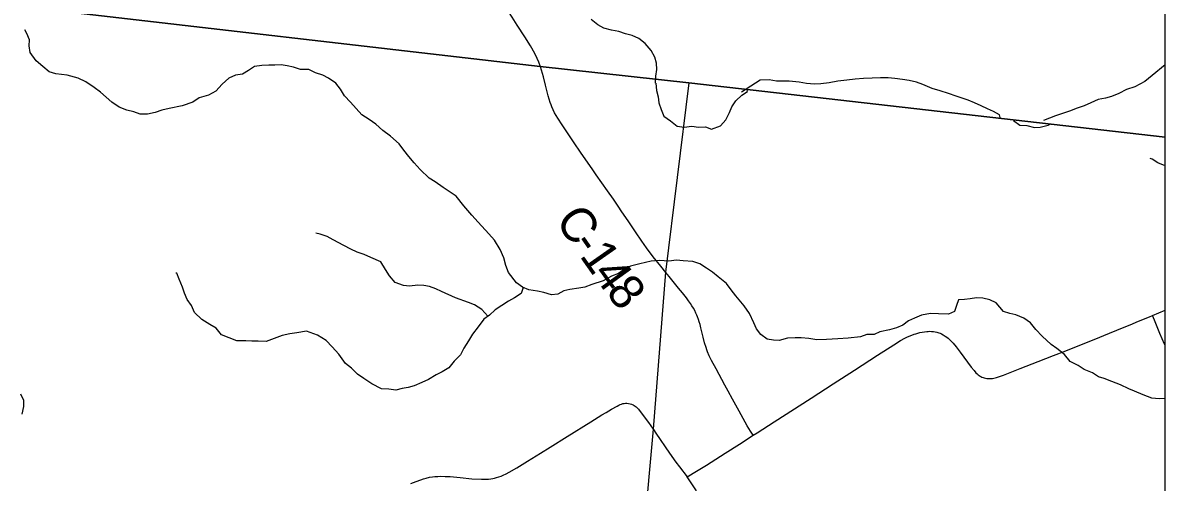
# Model space of a CAD drawing. Extents: x 0 to 1101, y 0 to 440.
# Drawn here: x 849.057 to 850.926, y 375.315 to 376.067 of the extents above; entities that cross this region are included whole.
import ezdxf

# ---------------------------------------------------------------- set-up
doc = ezdxf.new("R2010")
doc.units = 0
for name, color, linetype in [('GM_X_City_Street', 7, 'Continuous'), ('GM_X_County_Road', 7, 'Continuous'), ('GM_X_County_Road_Text', 7, 'Continuous'), ('GM_X_Minor_River', 7, 'Continuous'), ('GM_X_Township', 7, 'Continuous'), ('GM_X_Township_Road', 7, 'Continuous'), ('SH_Cut_Line', 7, 'Continuous')]:
    doc.layers.add(name, color=color, linetype=linetype)

msp = doc.modelspace()

# ---------------------------------------------------------------- linework, layer by layer
at = {"layer": 'GM_X_City_Street'}
for points in [[(850.8712, 375.574), (850.8796, 375.5775), (850.9004, 375.5858), (850.9051, 375.5878), (850.9258, 375.5966)], [(850.9258, 375.5389), (850.9247, 375.5412), (850.9171, 375.5583), (850.9125, 375.5693), (850.9081, 375.5802), (850.9051, 375.5878)]]:
    msp.add_lwpolyline(points, dxfattribs=at)
at = {"layer": 'GM_X_County_Road'}
for points in [[(850.9258, 375.8797), (850.9258, 381.1617), (850.8488, 381.1661), (850.84, 381.1666), (850.8316, 381.167), (850.794, 381.1689), (850.7928, 381.169), (849.9699, 381.2155), (849.9584, 381.2161), (849.5879, 381.237), (848.2076, 381.3203), (847.9626, 381.3347), (847.896, 381.3391), (847.8653, 380.9722), (847.7828, 379.9871), (847.6897, 378.8763), (847.6089, 377.9284), (847.5335, 377.0456), (847.5303, 377.0082), (847.4662, 376.2566), (847.7946, 376.221), (849.0627, 376.0925), (849.9034, 375.9956), (850.1463, 375.9688)], [(850.9258, 368.899), (850.9258, 375.8797), (850.1463, 375.9688), (850.1084, 375.659), (850.0881, 375.4017), (850.0422, 374.8961), (850.0054, 374.4861), (849.9545, 374.031), (849.8439, 372.9428), (849.801, 372.4523), (849.7903, 372.3822), (849.6279, 370.8315), (849.4693, 369.1354), (849.458, 369.0211), (849.8405, 368.9951), (850.2763, 368.9519), (850.8932, 368.9025)]]:
    msp.add_lwpolyline(points, close=True, dxfattribs=at)
for points in [[(850.1086, 375.6584), (850.1007, 375.6685), (850.0882, 375.684), (850.0772, 375.699), (850.0697, 375.7096), (850.059, 375.7252), (850.047, 375.743), (850.037, 375.7579), (850.0306, 375.7671), (850.023, 375.7783), (850.0134, 375.792), (849.995, 375.818), (849.988, 375.8282), (849.9705, 375.8539), (849.9578, 375.8723), (849.939, 375.9001), (849.9319, 375.9111), (849.9269, 375.9197), (849.9243, 375.9247), (849.9223, 375.9293), (849.921, 375.9327), (849.9197, 375.9364), (849.918, 375.942), (849.9164, 375.9477), (849.9117, 375.9651), (849.9084, 375.9784), (849.9036, 375.9951)], [(850.2518, 375.3922), (850.2474, 375.3988), (850.242, 375.4075), (850.2288, 375.4313), (850.218, 375.4509), (850.2109, 375.464), (850.2055, 375.4738), (850.1909, 375.5005), (850.1835, 375.5141), (850.1797, 375.522), (850.1771, 375.5284), (850.1757, 375.5319), (850.1746, 375.5354), (850.1723, 375.5432), (850.17, 375.5523), (850.1663, 375.568), (850.1649, 375.573), (850.1636, 375.5775), (850.1621, 375.5817), (850.1606, 375.5856), (850.1593, 375.5888), (850.1581, 375.5918), (850.156, 375.5961), (850.1538, 375.6), (850.1516, 375.6038), (850.1489, 375.6078), (850.1459, 375.6122), (850.1424, 375.6168), (850.1358, 375.6252), (850.1296, 375.6328), (850.1141, 375.6517), (850.1086, 375.6584)], [(850.2518, 375.3922), (850.2581, 375.3961), (850.2863, 375.4142), (850.3465, 375.4528), (850.3826, 375.476), (850.4175, 375.4987), (850.455, 375.5231), (850.4817, 375.5401), (850.4929, 375.5468), (850.5, 375.5507), (850.5033, 375.5524), (850.5072, 375.5542), (850.5112, 375.5558), (850.5152, 375.5573), (850.5179, 375.5582), (850.5211, 375.5591), (850.5246, 375.5599), (850.5283, 375.5608), (850.532, 375.5613), (850.5356, 375.5618), (850.538, 375.562), (850.5405, 375.5621), (850.5435, 375.562), (850.5466, 375.5618), (850.5496, 375.5613), (850.5524, 375.5607), (850.5554, 375.5598), (850.5577, 375.5589), (850.5601, 375.5578), (850.5626, 375.5565), (850.5643, 375.5554), (850.5661, 375.5542), (850.5683, 375.5525), (850.5705, 375.5508), (850.5746, 375.547), (850.5788, 375.5426), (850.584, 375.5365), (850.5904, 375.5281), (850.5966, 375.5196), (850.6085, 375.5036), (850.6131, 375.4977), (850.6161, 375.4944), (850.618, 375.4926), (850.6198, 375.491), (850.6213, 375.4899), (850.623, 375.4888), (850.6243, 375.4881), (850.6258, 375.4873), (850.6278, 375.4864), (850.6299, 375.4857), (850.6318, 375.4852), (850.634, 375.4849), (850.6362, 375.4847), (850.6388, 375.4847), (850.641, 375.4849), (850.6432, 375.4851), (850.6454, 375.4855), (850.6476, 375.486), (850.6501, 375.4866), (850.653, 375.4875), (850.6613, 375.4904), (850.6885, 375.5011), (850.718, 375.5129), (850.7429, 375.5225), (850.7632, 375.5303), (850.7863, 375.5393), (850.8094, 375.5488), (850.8347, 375.5591), (850.8588, 375.569), (850.8712, 375.574)], [(849.6918, 375.3128), (849.7004, 375.3164), (849.7079, 375.3192), (849.7125, 375.3207), (849.7167, 375.3219), (849.722, 375.3232), (849.727, 375.324), (849.7306, 375.3244), (849.7356, 375.3247), (849.7399, 375.3249), (849.7477, 375.3247), (849.7561, 375.3242), (849.7725, 375.3227), (849.7911, 375.3208), (849.8073, 375.3199), (849.8118, 375.3199), (849.8148, 375.32), (849.8188, 375.3202), (849.8223, 375.3207), (849.8255, 375.3212), (849.8285, 375.3218), (849.832, 375.3228), (849.8358, 375.3239), (849.8391, 375.3251), (849.8428, 375.3266), (849.8473, 375.3288), (849.8523, 375.3313), (849.8648, 375.3385), (849.8822, 375.3494), (849.9039, 375.3627), (849.9197, 375.3726), (849.9475, 375.3902), (849.986, 375.4142), (850.0042, 375.4252), (850.0109, 375.4293), (850.02, 375.4347), (850.0291, 375.4398), (850.0321, 375.4413), (850.0341, 375.4422), (850.0365, 375.443), (850.0387, 375.4437), (850.0408, 375.4441), (850.0428, 375.4444), (850.0452, 375.4444), (850.0475, 375.4442), (850.0504, 375.4436), (850.0527, 375.4429), (850.0551, 375.4418), (850.057, 375.4408), (850.0587, 375.4396), (850.0604, 375.4383), (850.0622, 375.4365), (850.0638, 375.4348), (850.0703, 375.4266), (850.0803, 375.4126), (850.0878, 375.402)], [(850.0878, 375.402), (850.0884, 375.4012), (850.0922, 375.3955), (850.1149, 375.3625), (850.1254, 375.3479), (850.1311, 375.3401), (850.1437, 375.324)], [(850.1437, 375.324), (850.1589, 375.3331), (850.1755, 375.3431), (850.2058, 375.3625), (850.2294, 375.3776), (850.2518, 375.3922)]]:
    msp.add_lwpolyline(points, dxfattribs=at)
at = {"layer": 'GM_X_Minor_River'}
for points in [[(850.0918, 375.9682), (850.0926, 375.9798), (850.094, 375.9904), (850.0935, 376.0011), (850.0906, 376.011), (850.0848, 376.0218), (850.0748, 376.0334), (850.0644, 376.0413), (850.0535, 376.0461), (850.0426, 376.049), (850.0317, 376.053), (850.02, 376.0552), (850.0075, 376.0585), (849.9978, 376.0637), (849.9866, 376.0723)], [(849.2734, 375.9204), (849.2609, 375.9177), (849.2488, 375.9173), (849.2381, 375.9211), (849.2267, 375.9241), (849.2142, 375.9291), (849.2021, 375.9374), (849.1838, 375.9538), (849.1736, 375.9614), (849.1596, 375.9702), (849.147, 375.9766), (849.1292, 375.9816), (849.1106, 375.9838), (849.0996, 375.9869), (849.0894, 375.9956), (849.0787, 376.0047), (849.0688, 376.0184), (849.0673, 376.0295), (849.0677, 376.0394), (849.0635, 376.0496), (849.0601, 376.0554)], [(850.4272, 375.5528), (850.4071, 375.5509), (850.39, 375.5498), (850.3718, 375.5486), (850.3559, 375.5482), (850.343, 375.5501), (850.3301, 375.5512), (850.3206, 375.5512), (850.3077, 375.5508), (850.2945, 375.547), (850.285, 375.5474), (850.2747, 375.5493), (850.2641, 375.5569), (850.2573, 375.5664), (850.2527, 375.5759), (850.2455, 375.5911), (850.2367, 375.6036), (850.2231, 375.6204), (850.2155, 375.6299), (850.2079, 375.6401), (850.1946, 375.6515), (850.1851, 375.6591), (850.1756, 375.6656), (850.1646, 375.6728), (850.1528, 375.6766), (850.1373, 375.6774), (850.1263, 375.6785), (850.1138, 375.677), (850.0982, 375.6781), (850.0846, 375.6769), (850.066, 375.6727), (850.0508, 375.6685), (850.041, 375.6636), (850.0311, 375.6567), (850.0198, 375.6522), (850.0061, 375.6449), (849.9879, 375.6388), (849.9762, 375.6342), (849.9667, 375.6327), (849.9519, 375.6308), (849.942, 375.6285), (849.9322, 375.6228), (849.9216, 375.622), (849.9094, 375.6258), (849.8988, 375.6277), (849.8848, 375.63), (849.8745, 375.6342), (849.8646, 375.6414), (849.8514, 375.6585), (849.8468, 375.6699), (849.8437, 375.6825), (849.8377, 375.6962), (849.8285, 375.7114), (849.819, 375.7216), (849.802, 375.7407), (849.7913, 375.7524), (849.7784, 375.7673), (849.7655, 375.7832), (849.7545, 375.7909), (849.7442, 375.7973), (849.7313, 375.8068), (849.7218, 375.8125), (849.7067, 375.827), (849.6972, 375.838), (849.6884, 375.8483), (849.6801, 375.8585), (849.6725, 375.8688), (849.6584, 375.8814), (849.6455, 375.8909), (849.6341, 375.9011), (849.6235, 375.9087), (849.6113, 375.9167), (849.5927, 375.9373), (849.5832, 375.9475), (849.5764, 375.9582), (849.5688, 375.9685), (849.557, 375.9764), (849.5476, 375.9814), (849.5358, 375.9852), (849.5244, 375.9905), (849.5111, 375.9909), (849.4997, 375.9947), (849.4891, 375.9966), (849.4796, 375.9981), (849.469, 375.9977), (849.4592, 375.9977), (849.4478, 375.9973), (849.4356, 375.9954), (849.4258, 375.9889), (849.4159, 375.9828), (849.4046, 375.9813), (849.3936, 375.9767), (849.3826, 375.9665), (849.3727, 375.9554), (849.3606, 375.9486), (849.3454, 375.944), (849.3348, 375.9371), (849.3174, 375.931), (849.2961, 375.9268), (849.284, 375.9242), (849.2734, 375.9204)], [(850.9258, 375.9985), (850.9043, 375.9808), (850.8923, 375.9708), (850.8762, 375.9624), (850.8624, 375.9578), (850.8498, 375.9516), (850.8379, 375.9465), (850.828, 375.9437), (850.8162, 375.9413), (850.804, 375.9362), (850.7932, 375.9311), (850.7818, 375.9272), (850.7692, 375.9225), (850.7592, 375.9193), (850.7466, 375.915), (850.7267, 375.907)], [(850.0926, 375.9681), (850.0937, 375.9562), (850.0964, 375.946), (850.0976, 375.9361), (850.1014, 375.9254), (850.1055, 375.9144), (850.1162, 375.9068), (850.1272, 375.8977), (850.1389, 375.8961), (850.1515, 375.8977), (850.1621, 375.8965), (850.1738, 375.8966), (850.1837, 375.8931), (850.1981, 375.8985), (850.2072, 375.9084), (850.2132, 375.9202), (850.217, 375.9297), (850.2231, 375.9392), (850.2329, 375.9487), (850.2424, 375.9545), (850.242, 375.9564)], [(850.6563, 375.9098), (850.6549, 375.9162), (850.6448, 375.9217), (850.6351, 375.9265), (850.6246, 375.9313), (850.6137, 375.9361), (850.6035, 375.9405), (850.584, 375.947), (850.5712, 375.9511), (850.5576, 375.9556), (850.5448, 375.9597), (850.5294, 375.9661), (850.5189, 375.9701), (850.5068, 375.9727), (850.4959, 375.9744), (850.4834, 375.9758), (850.4724, 375.9772), (850.4603, 375.9771), (850.4466, 375.9766), (850.4322, 375.9758), (850.4185, 375.975), (850.4049, 375.9734), (850.3904, 375.9714), (850.3763, 375.969), (850.3626, 375.9674), (850.352, 375.9669), (850.3391, 375.9679), (850.3267, 375.9697), (850.3104, 375.9716), (850.3006, 375.9714), (850.2896, 375.9717), (850.2779, 375.9735), (850.2634, 375.973), (850.2324, 375.9536)], [(850.6778, 375.9074), (850.6881, 375.8993), (850.6995, 375.899), (850.712, 375.8956), (850.7215, 375.896), (850.7343, 375.8994), (850.7374, 375.901)], [(850.9258, 375.8335), (850.9233, 375.8342), (850.9138, 375.838), (850.9043, 375.8437), (850.9013, 375.8452)], [(849.8176, 375.5869), (849.8078, 375.598), (849.796, 375.6056), (849.7858, 375.6094), (849.7645, 375.617), (849.7418, 375.6272), (849.7323, 375.6314), (849.722, 375.6352), (849.7126, 375.6371), (849.7031, 375.6379), (849.6894, 375.6359), (849.6796, 375.6371), (849.6659, 375.642), (849.6568, 375.6527), (849.6503, 375.6633), (849.6424, 375.6759), (849.626, 375.6827), (849.615, 375.6876), (849.6036, 375.6914), (849.5934, 375.6968), (849.582, 375.7025), (849.5646, 375.712), (849.5547, 375.7173), (849.5433, 375.7211), (849.5361, 375.7226)], [(849.8755, 375.6338), (849.8723, 375.6239), (849.8613, 375.617), (849.8514, 375.6113), (849.8404, 375.6041), (849.8298, 375.5972), (849.8203, 375.5888), (849.8109, 375.582), (849.8018, 375.5694), (849.7923, 375.5576), (849.7859, 375.5466), (849.7783, 375.5344), (849.7726, 375.5238), (849.7624, 375.5131), (849.7537, 375.5024), (849.7427, 375.496), (849.7332, 375.491), (849.7207, 375.483), (849.7097, 375.4781), (849.6972, 375.4731), (849.687, 375.47), (849.6775, 375.4685), (849.6669, 375.4658), (849.6555, 375.4674), (849.6434, 375.4681), (849.6278, 375.4761), (849.6149, 375.4848), (849.6043, 375.4921), (849.5944, 375.5019), (849.5845, 375.5092), (849.5735, 375.5248), (849.5629, 375.5369), (849.553, 375.5472), (849.539, 375.5559), (849.5211, 375.5624), (849.5048, 375.5597), (849.4938, 375.5582), (849.4813, 375.5552), (849.4677, 375.5502), (849.4551, 375.5456), (849.4415, 375.546), (849.4312, 375.546), (849.4214, 375.5467), (849.407, 375.5467), (849.3819, 375.5566), (849.3728, 375.5673), (849.3629, 375.573), (849.3497, 375.5817), (849.3375, 375.5927), (849.3326, 375.6042), (849.3257, 375.6144), (849.3212, 375.6243), (849.3181, 375.6346), (849.3124, 375.6475), (849.3086, 375.6574), (849.3071, 375.6574)], [(850.9258, 375.4522), (850.9158, 375.4514), (850.904, 375.4529), (850.8896, 375.4582), (850.8759, 375.4639), (850.8661, 375.4677), (850.8528, 375.4746), (850.8387, 375.4802), (850.8262, 375.4848), (850.8167, 375.4878), (850.8069, 375.4939), (850.7932, 375.4996), (850.7833, 375.5061), (850.7704, 375.5129), (850.7609, 375.5239), (850.7488, 375.5342), (850.7393, 375.5406), (850.7245, 375.5539), (850.7143, 375.5649), (850.7055, 375.576), (850.6945, 375.5836), (850.6816, 375.5889), (850.6714, 375.5911), (850.6611, 375.5946), (850.6494, 375.6086), (850.6391, 375.6136), (850.6277, 375.6166), (850.6171, 375.617), (850.6069, 375.6154), (850.5974, 375.6143), (850.5875, 375.6139), (850.5845, 375.6044), (850.5811, 375.5945), (850.5713, 375.5899), (850.5549, 375.5906), (850.5421, 375.5914), (850.5273, 375.5887), (850.5159, 375.5838), (850.506, 375.5792), (850.4966, 375.5723), (850.4863, 375.5677), (850.475, 375.5643), (850.459, 375.5612), (850.4496, 375.5571), (850.4378, 375.5567), (850.4272, 375.5528)], [(849.0555, 375.4267), (849.0585, 375.4389), (849.0581, 375.4491), (849.0536, 375.459)]]:
    msp.add_lwpolyline(points, dxfattribs=at)
at = {"layer": 'GM_X_Township'}
msp.add_lwpolyline([(845.2, 372.8166), (845.355, 374.0482), (845.4081, 374.4677), (845.4198, 374.5609), (845.56, 375.6723), (845.6323, 376.2442), (845.649, 376.3795), (845.6523, 376.4464), (845.8289, 376.4273), (846.6778, 376.3437), (847.4662, 376.2566), (847.7946, 376.221), (849.0627, 376.0925), (849.9034, 375.9956), (850.1463, 375.9688), (850.1084, 375.659), (850.0881, 375.4017), (850.0422, 374.8961), (850.0054, 374.4861), (849.9545, 374.031), (849.8439, 372.9428)], dxfattribs=at)
at = {"layer": 'GM_X_Township_Road'}
for points in [[(849.9036, 375.9951), (849.9011, 376.0024), (849.8985, 376.0088), (849.8945, 376.0166), (849.8871, 376.0296), (849.878, 376.0439), (849.8658, 376.0633), (849.8574, 376.0762), (849.8391, 376.1049), (849.8278, 376.123), (849.8007, 376.1647), (849.7874, 376.1857), (849.7719, 376.2097), (849.7601, 376.228), (849.7481, 376.2469), (849.7254, 376.2826), (849.6997, 376.3224), (849.6718, 376.3654), (849.6626, 376.3797), (849.6518, 376.3963), (849.6358, 376.4208), (849.6304, 376.4289)], [(850.159, 375.3011), (850.1437, 375.324)]]:
    msp.add_lwpolyline(points, dxfattribs=at)
at = {"layer": 'SH_Cut_Line'}
for points in [[(843.7743, 376.6401), (844.4941, 376.5699), (845.4182, 376.4736), (845.5612, 376.461), (845.6523, 376.4464), (845.8289, 376.4273), (846.6778, 376.3437), (847.4662, 376.2566), (847.7946, 376.221), (849.0627, 376.0925), (849.9034, 375.9956), (850.1463, 375.9688), (850.9258, 375.8797), (850.9258, 381.9059), (837.3258, 381.9059)], [(837.3258, 368.3059), (850.9258, 368.3059), (850.9258, 375.8797), (850.1463, 375.9688), (849.9034, 375.9956), (849.0627, 376.0925), (847.7946, 376.221), (847.4662, 376.2566), (846.6778, 376.3437), (845.8289, 376.4273), (845.6523, 376.4464), (845.5612, 376.461), (845.4182, 376.4736), (844.4941, 376.5699), (843.7743, 376.6401)]]:
    msp.add_lwpolyline(points, dxfattribs=at)

# ---------------------------------------------------------------- texts
at = {"layer": 'GM_X_County_Road_Text'}
for s, rotation, p in [('C', 304.672, (849.9266, 375.7437)), ('-', 304.7586, (849.9532, 375.7052)), ('1', 305.0197, (849.9667, 375.6858)), ('4', 305.845, (849.9873, 375.6565)), ('8', 308.2027, (850.0093, 375.626))]:
    msp.add_text(s, height=0.0568, rotation=rotation, dxfattribs=at).set_placement(p)

doc.saveas('drawing.dxf')
